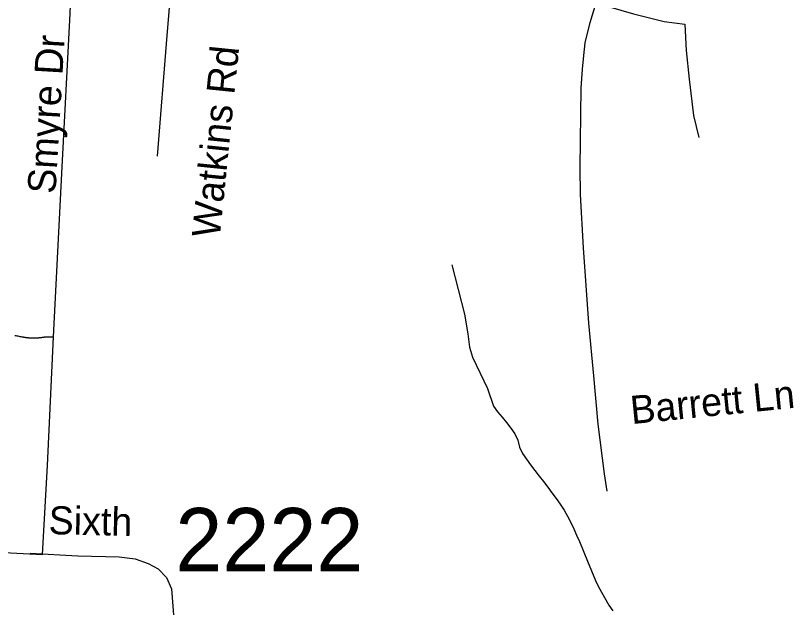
# Model space of a CAD drawing. Extents: x 1268485 to 1426702, y 514839 to 616766.
# Drawn here: x 1364752 to 1366569, y 559820 to 561202 of the extents above; entities that cross this region are included whole.
import ezdxf

# ---------------------------------------------------------------- set-up
doc = ezdxf.new("R2010")
doc.units = 0
for name, color, linetype in [('Old_Level_10', 7, 'Continuous'), ('Old_Level_11', 7, 'Continuous'), ('Old_Level_32', 7, 'Continuous'), ('Old_Level_35', 7, 'Continuous'), ('Old_Level_62', 7, 'Continuous'), ('Old_Level_8', 7, 'Continuous')]:
    doc.layers.add(name, color=color, linetype=linetype)

msp = doc.modelspace()

# ---------------------------------------------------------------- linework, layer by layer
at = {"layer": 'Old_Level_32'}
msp.add_lwpolyline([(1364785.433, 559946.734), (1364897.358, 559940.278), (1364993.362, 559938.146), (1365031.285, 559933.38), (1365061.086, 559922.775), (1365084.843, 559910.09), (1365104.441, 559889.686), (1365115.919, 559863.443), (1365134.445, 559620.952)], dxfattribs=at)
at = {"layer": 'Old_Level_35'}
for p, q in [((1364822.259, 560452.148), (1364839.996, 560452.148)), ((1364423.637, 559965.047), (1364814.364, 559943.516))]:
    msp.add_line(p, q, dxfattribs=at)
for points in [[(1365082.88, 560874.043), (1365106.051, 561155.939), (1365123.48, 561369.961), (1365123.48, 561384.572)], [(1364839.996, 560452.148), (1364860.706, 560848.821), (1364878.648, 561191.618), (1364886.132, 561360.273)], [(1366090.916, 560483.88), (1366078.1, 560660.071), (1366071.641, 560784.077), (1366070.616, 560847.694), (1366073.076, 561032.395), (1366075.639, 561077.249), (1366079.125, 561109.084), (1366082.099, 561138.304), (1366093.787, 561185.774), (1366108.14, 561232.115)], [(1366108.14, 561232.115), (1366136.13, 561222.991), (1366195.287, 561206.022), (1366266.85, 561188.695), (1366315.14, 561181.98)], [(1366315.14, 561181.98), (1366318.524, 561120.259), (1366325.393, 561053.925), (1366335.645, 560968.726), (1366347.744, 560917.566)], [(1366133.362, 560091.667), (1366127.62, 560131.959), (1366112.959, 560247.711), (1366102.091, 560360.747), (1366090.916, 560483.88)], [(1364750.285, 560455.121), (1364752.541, 560454.711), (1364754.796, 560454.25), (1364756.949, 560453.891), (1364759.205, 560453.43), (1364761.666, 560453.02), (1364763.921, 560452.558), (1364766.074, 560452.148)], [(1364766.074, 560452.148), (1364766.587, 560451.995), (1364767.202, 560451.892), (1364767.715, 560451.79), (1364768.33, 560451.687), (1364768.842, 560451.635), (1364769.458, 560451.482), (1364769.97, 560451.38), (1364770.585, 560451.328), (1364771.098, 560451.175), (1364771.713, 560451.123), (1364772.226, 560451.072), (1364772.841, 560450.918), (1364773.354, 560450.867), (1364773.969, 560450.815), (1364774.481, 560450.713), (1364775.097, 560450.61), (1364775.609, 560450.559), (1364776.224, 560450.508), (1364776.737, 560450.457), (1364777.352, 560450.354), (1364777.865, 560450.303), (1364778.48, 560450.252), (1364779.095, 560450.2), (1364779.608, 560450.149), (1364780.223, 560450.047), (1364780.735, 560449.995), (1364781.351, 560449.944), (1364781.863, 560449.893), (1364782.478, 560449.893), (1364782.991, 560449.79), (1364783.606, 560449.739), (1364784.119, 560449.739), (1364784.734, 560449.688), (1364785.349, 560449.637), (1364785.862, 560449.637), (1364786.477, 560449.585), (1364786.99, 560449.585), (1364787.605, 560449.482), (1364788.117, 560449.482), (1364788.733, 560449.482), (1364789.245, 560449.432), (1364789.86, 560449.432), (1364790.475, 560449.432), (1364790.988, 560449.432), (1364791.603, 560449.38), (1364792.116, 560449.38), (1364792.731, 560449.38), (1364793.244, 560449.38), (1364793.859, 560449.38), (1364794.474, 560449.38), (1364794.987, 560449.38), (1364795.602, 560449.38), (1364796.114, 560449.38), (1364796.73, 560449.38), (1364797.242, 560449.432), (1364797.857, 560449.432), (1364798.37, 560449.432), (1364798.985, 560449.432), (1364799.6, 560449.482), (1364800.113, 560449.482), (1364800.728, 560449.482), (1364801.241, 560449.585), (1364801.856, 560449.585), (1364802.368, 560449.637), (1364802.984, 560449.637), (1364803.496, 560449.688), (1364804.111, 560449.739), (1364804.727, 560449.739), (1364805.239, 560449.79), (1364805.854, 560449.893), (1364806.367, 560449.893), (1364806.982, 560449.944), (1364807.495, 560449.995), (1364808.11, 560450.047), (1364808.623, 560450.149), (1364809.238, 560450.2), (1364809.75, 560450.252), (1364810.366, 560450.303), (1364810.981, 560450.354), (1364811.493, 560450.457), (1364812.108, 560450.508), (1364812.621, 560450.559), (1364813.236, 560450.61), (1364813.749, 560450.713), (1364814.364, 560450.815), (1364814.877, 560450.867), (1364815.492, 560450.918), (1364816.004, 560451.072), (1364816.62, 560451.123), (1364817.132, 560451.175), (1364817.747, 560451.328), (1364818.26, 560451.38), (1364818.875, 560451.482), (1364819.388, 560451.635), (1364820.003, 560451.687), (1364820.516, 560451.79), (1364821.131, 560451.892), (1364821.643, 560451.995), (1364822.259, 560452.148)], [(1364814.364, 559943.516), (1364826.155, 560151.439), (1364839.996, 560452.148)]]:
    msp.add_lwpolyline(points, dxfattribs=at)
at = {"layer": 'Old_Level_62'}
for points in [[(1365770.727, 560620.24), (1365799.947, 560504.693), (1365807.739, 560459.172), (1365811.942, 560427.439), (1365819.222, 560404.268), (1365854.183, 560330.911)], [(1365854.183, 560330.911), (1365867.922, 560290.054), (1365877.252, 560276.624), (1365888.017, 560264.167), (1365898.782, 560251.812), (1365908.932, 560238.894), (1365918.159, 560225.258), (1365924.721, 560210.289), (1365928.617, 560194.09), (1365935.896, 560179.634), (1365945.124, 560166.152), (1365954.659, 560152.875), (1365964.501, 560139.7), (1365974.549, 560126.68), (1365984.596, 560113.659), (1365994.644, 560100.638), (1366004.589, 560087.515), (1366014.329, 560074.289), (1366023.864, 560060.909), (1366032.886, 560047.273), (1366041.191, 560033.124), (1366048.675, 560018.515), (1366055.647, 560003.597), (1366062.311, 559988.525), (1366068.873, 559973.506), (1366087.737, 559928.292), (1366105.987, 559882.616), (1366113.677, 559868.262), (1366137.463, 559825.304), (1366146.485, 559811.565)]]:
    msp.add_lwpolyline(points, dxfattribs=at)

# ---------------------------------------------------------------- texts
at = {"layer": 'Old_Level_10'}
for s, rotation, p in [('Smyre Dr', 86.636778, (1364844.797, 560784.875)), ('Watkins Rd', 84.175414, (1365228.495, 560681.602)), ('Barrett Ln', 5.726539, (1366191.027, 560247.928))]:
    msp.add_text(s, height=65.6167, rotation=rotation, dxfattribs=at).set_placement(p)
at = {"layer": 'Old_Level_11'}
msp.add_text('Sixth', height=65.6167, rotation=358.727503, dxfattribs=at).set_placement((1364828.409, 559991.053))
at = {"layer": 'Old_Level_8'}
msp.add_text('2222', height=147.6375, dxfattribs=at).set_placement((1365124.931, 559904.417))

doc.saveas('drawing.dxf')
